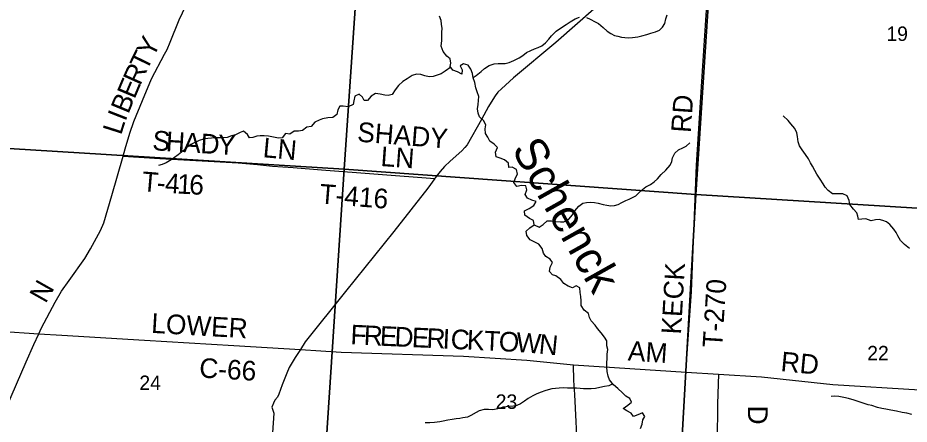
# Model space of a CAD drawing. Extents: x 1759416 to 2214760, y 252598 to 1116833.
# Drawn here: x 1984651 to 1998256, y 899295 to 905504 of the extents above; entities that cross this region are included whole.
import ezdxf

# ---------------------------------------------------------------- set-up
doc = ezdxf.new("R2010")
doc.units = 0
for name, color, linetype in [('GM_X_County_Road', 7, 'Continuous'), ('GM_X_County_Road_Text', 7, 'Continuous'), ('GM_X_Minor_River', 7, 'Continuous'), ('GM_X_Minor_River_Text', 7, 'Continuous'), ('GM_X_Section', 7, 'Continuous'), ('GM_X_Section_Text', 7, 'Continuous'), ('GM_X_Township_Road', 7, 'Continuous'), ('GM_X_Township_Road_Text', 7, 'Continuous'), ('GM_X_Township_ROW', 7, 'Continuous')]:
    doc.layers.add(name, color=color, linetype=linetype)

msp = doc.modelspace()

# ---------------------------------------------------------------- linework, layer by layer
at = {"layer": 'GM_X_County_Road'}
for points in [[(1984969, 900674), (1985014, 900766), (1985222, 901158), (1985320, 901328), (1985435, 901491), (1985675, 901827), (1985759, 901973), (1985914, 902253), (1985966, 902373), (1986088, 902788), (1986257, 903392), (1986289, 903500), (1986360, 903743), (1986422, 903921), (1986552, 904239), (1986693, 904572), (1986891, 904948), (1986932, 905020), (1986978, 905130), (1987112, 905474), (1987265, 905801)], [(1984369, 900715), (1984969, 900674), (1985322, 900656), (1986586, 900578), (1987949, 900497), (1988966, 900438), (1989588, 900397), (1991453, 900336), (1992421, 900272), (1993134, 900201), (1994852, 900090), (1995346, 900059), (1996004, 900016), (1997092, 899903), (1998419, 899821)], [(1983819, 898028), (1983988, 898340), (1984048, 898516), (1984207, 898906), (1984400, 899379), (1984779, 900247), (1984893, 900512), (1984969, 900674)]]:
    msp.add_lwpolyline(points, dxfattribs=at)
at = {"layer": 'GM_X_Minor_River'}
for points in [[(1991975, 903520), (1991923, 903574), (1991855, 903617), (1991824, 903681), (1991788, 903737), (1991785, 903806), (1991797, 903866), (1991761, 903936), (1991698, 903992), (1991678, 904047), (1991666, 904111), (1991677, 904179), (1991685, 904239), (1991690, 904303), (1991660, 904371), (1991644, 904434), (1991625, 904514), (1991601, 904586), (1991590, 904654), (1991568, 904718), (1991527, 904781), (1991455, 904801), (1991404, 904772), (1991434, 904707), (1991428, 904645), (1991360, 904676), (1991290, 904704), (1991250, 904759), (1991260, 904811), (1991249, 904877), (1991197, 904919), (1991144, 904990), (1991114, 905070), (1991123, 905156), (1991123, 905208), (1991125, 905286), (1991126, 905342), (1991120, 905406), (1991114, 905461), (1991085, 905531)], [(1991600, 904594), (1991648, 904620), (1991722, 904681), (1991774, 904729), (1991845, 904775), (1991923, 904800), (1991983, 904808), (1992037, 904806), (1992091, 904805), (1992151, 904823), (1992222, 904849), (1992302, 904892), (1992360, 904930), (1992415, 904972), (1992483, 905005), (1992537, 905031), (1992591, 905049), (1992650, 905076), (1992704, 905120), (1992754, 905176), (1992797, 905228), (1992867, 905297), (1992952, 905353), (1993020, 905400), (1993082, 905442), (1993159, 905488), (1993223, 905515)], [(1993333, 905509), (1993385, 905484), (1993461, 905442), (1993515, 905415), (1993588, 905355), (1993646, 905302), (1993702, 905264), (1993758, 905235), (1993810, 905221), (1993864, 905209), (1993914, 905202), (1993970, 905200), (1994032, 905202), (1994116, 905213), (1994178, 905227), (1994250, 905250), (1994314, 905268), (1994385, 905291), (1994443, 905315), (1994493, 905361), (1994526, 905417), (1994542, 905487), (1994560, 905549)], [(1991259, 904747), (1991176, 904687), (1991111, 904649), (1991053, 904628), (1990991, 904606), (1990929, 904602), (1990861, 904619), (1990801, 904635), (1990735, 904642), (1990669, 904622), (1990596, 904570), (1990530, 904529), (1990460, 904469), (1990411, 904403), (1990365, 904334), (1990304, 904318), (1990252, 904322), (1990182, 904337), (1990110, 904349), (1990046, 904306), (1989990, 904240), (1989938, 904240), (1989914, 904292), (1989862, 904337), (1989796, 904305), (1989781, 904237), (1989767, 904181), (1989691, 904144), (1989619, 904156), (1989567, 904154), (1989538, 904100), (1989518, 904026), (1989457, 903981), (1989383, 903977), (1989303, 903960), (1989251, 903938), (1989183, 903908), (1989126, 903843), (1989060, 903835), (1988994, 903783), (1988936, 903772), (1988870, 903770), (1988803, 903727), (1988739, 903737), (1988687, 903671), (1988629, 903664), (1988553, 903680), (1988475, 903693), (1988411, 903699), (1988349, 903701), (1988298, 903694), (1988238, 903676), (1988186, 903672), (1988157, 903723), (1988097, 903771), (1988045, 903753), (1987976, 903718), (1987910, 903700), (1987846, 903677), (1987786, 903669), (1987722, 903671), (1987666, 903670), (1987606, 903666), (1987550, 903662), (1987483, 903649), (1987417, 903627), (1987293, 903568), (1987230, 903524), (1987174, 903473), (1987100, 903411), (1987043, 903367), (1986991, 903333), (1986915, 903290), (1986852, 903262), (1986800, 903247)], [(1998261, 901977), (1998186, 902040), (1998124, 902100), (1998082, 902173), (1998059, 902223), (1998023, 902275), (1997963, 902348), (1997910, 902386), (1997856, 902409), (1997800, 902421), (1997744, 902419), (1997675, 902404), (1997594, 902430), (1997535, 902425), (1997481, 902421), (1997472, 902473), (1997458, 902523), (1997406, 902578), (1997351, 902652), (1997341, 902714), (1997310, 902783), (1997246, 902813), (1997190, 902814), (1997140, 902812), (1997088, 902816), (1997018, 902863), (1996976, 902917), (1996942, 902967), (1996897, 903038), (1996849, 903114), (1996818, 903170), (1996780, 903237), (1996752, 903287), (1996721, 903347), (1996675, 903414), (1996625, 903488), (1996582, 903547), (1996564, 903611), (1996551, 903689), (1996541, 903745), (1996509, 903812), (1996450, 903884), (1996408, 903934), (1996334, 904007)], [(1992530, 902342), (1992608, 902304), (1992672, 902348), (1992733, 902401), (1992799, 902401), (1992861, 902394), (1992933, 902384), (1992987, 902384), (1993063, 902427), (1993116, 902493), (1993154, 902553), (1993215, 902627), (1993273, 902672), (1993331, 902684), (1993399, 902685), (1993455, 902681), (1993511, 902673), (1993587, 902650), (1993639, 902640), (1993705, 902633), (1993759, 902635), (1993817, 902653), (1993870, 902684), (1993930, 902712), (1993984, 902732), (1994034, 902756), (1994084, 902785), (1994159, 902859), (1994237, 902921), (1994306, 902958), (1994362, 902998), (1994416, 903044), (1994473, 903111), (1994541, 903175), (1994606, 903251), (1994632, 903309), (1994643, 903365), (1994677, 903437), (1994737, 903486), (1994800, 903516), (1994852, 903542), (1994910, 903595)], [(1994154, 899229), (1994182, 899295), (1994193, 899361), (1994221, 899413), (1994185, 899469), (1994113, 899436), (1994047, 899412), (1994015, 899464), (1993947, 899501), (1993892, 899537), (1993960, 899587), (1994018, 899633), (1993995, 899685), (1993931, 899725), (1993881, 899776), (1993809, 899838), (1993744, 899897), (1993684, 899971), (1993663, 900029), (1993647, 900098), (1993643, 900164), (1993645, 900364), (1993659, 900434), (1993643, 900494), (1993644, 900570), (1993606, 900625), (1993557, 900689), (1993499, 900758), (1993465, 900810), (1993400, 900873), (1993378, 900923), (1993364, 900987), (1993297, 901037), (1993251, 901110), (1993249, 901178), (1993246, 901244), (1993236, 901308), (1993227, 901376), (1993171, 901409), (1993119, 901379), (1993049, 901404), (1992987, 901442), (1992939, 901508), (1992863, 901563), (1992811, 901577), (1992768, 901628), (1992778, 901694), (1992811, 901764), (1992777, 901814), (1992711, 901859), (1992677, 901909), (1992654, 901977), (1992606, 902044), (1992534, 902080), (1992471, 902110), (1992419, 902177), (1992409, 902243), (1992466, 902295), (1992530, 902342), (1992520, 902407), (1992459, 902439), (1992391, 902486), (1992387, 902554), (1992454, 902591), (1992526, 902637), (1992562, 902695), (1992496, 902717), (1992433, 902750), (1992397, 902806), (1992419, 902874), (1992406, 902938), (1992338, 902943), (1992270, 902925), (1992220, 902988), (1992246, 903057), (1992279, 903113), (1992263, 903184), (1992199, 903220), (1992145, 903216), (1992140, 903284), (1992082, 903335), (1992012, 903359), (1991950, 903382), (1991943, 903450), (1991975, 903520)], [(1993732, 899912), (1993670, 899883), (1993607, 899872), (1993535, 899856), (1993467, 899842), (1993403, 899835), (1993347, 899833), (1993287, 899836), (1993235, 899840), (1993177, 899844), (1993043, 899845), (1992977, 899848), (1992915, 899844), (1992857, 899838), (1992804, 899833), (1992746, 899821), (1992694, 899807), (1992638, 899786), (1992574, 899758), (1992513, 899728), (1992441, 899687), (1992385, 899647), (1992325, 899605), (1992266, 899578), (1992216, 899568), (1992156, 899564), (1992104, 899561), (1992052, 899553), (1992002, 899537), (1991952, 899522), (1991902, 899512), (1991837, 899518), (1991769, 899521), (1991695, 899501), (1991645, 899471), (1991565, 899428), (1991514, 899404), (1991446, 899391), (1991396, 899383), (1991342, 899375), (1991282, 899366), (1991216, 899356), (1991142, 899342), (1991090, 899333), (1991011, 899321), (1990941, 899314), (1990869, 899314)], [(1998295, 899443), (1998223, 899461), (1998149, 899476), (1998065, 899495), (1997977, 899511), (1997901, 899526), (1997837, 899536), (1997773, 899552), (1997686, 899581), (1997632, 899591), (1997568, 899610), (1997418, 899661), (1997328, 899688), (1997258, 899704), (1997184, 899719), (1997118, 899721), (1997068, 899719)]]:
    msp.add_lwpolyline(points, dxfattribs=at)
at = {"layer": 'GM_X_Section'}
for points in [[(1984564, 909023), (1990004, 908624), (1989634, 903190), (1984176, 903528)], [(1990004, 908624), (1995356, 908258), (1995000, 902804), (1989634, 903190)], [(1995356, 908258), (2001110, 907846), (2000850, 902442), (1995000, 902804)], [(1989634, 903190), (1989270, 897688), (1988740, 897714), (1986801, 897826), (1984910, 897934), (1983794, 898018), (1984176, 903528)], [(1995000, 902804), (1994692, 897314), (1992611, 897457), (1990651, 897584), (1989270, 897688), (1989634, 903190)], [(2000850, 902442), (2000460, 897008), (1999353, 897062), (1994692, 897314), (1995000, 902804)]]:
    msp.add_lwpolyline(points, close=True, dxfattribs=at)
at = {"layer": 'GM_X_Township_Road'}
for points in [[(1994852, 900090), (1994859, 900228), (1994933, 901324), (1995010, 903251), (1995106, 904769), (1995213, 906397), (1995320, 908240)], [(1993486, 905669), (1992861, 905128), (1992217, 904587), (1992034, 904419), (1991978, 904370), (1991938, 904314), (1991899, 904258), (1991837, 904150), (1991726, 903948), (1991509, 903563), (1991475, 903521), (1991427, 903470), (1991252, 903314), (1991163, 903231), (1991095, 903155), (1991022, 903057), (1991015, 903047), (1990907, 902900), (1990391, 902238), (1989650, 901324), (1989039, 900555), (1988966, 900438)], [(1986257, 903392), (1986819, 903355), (1988012, 903286), (1988308, 903260), (1988540, 903239), (1988853, 903215)], [(1989285, 903181), (1989285, 903181), (1991015, 903047)], [(1988966, 900438), (1988886, 900315), (1988793, 900160), (1988755, 900076), (1988687, 899898), (1988635, 899752), (1988614, 899710), (1988576, 899660), (1988552, 899618), (1988526, 899556), (1988561, 899464), (1988537, 899161), (1988526, 899068), (1988491, 899001), (1988447, 898957), (1988377, 898928), (1988316, 898893), (1988281, 898864), (1988238, 898815), (1988177, 898693), (1988031, 898412), (1987943, 898231), (1987888, 898109), (1987762, 897801)], [(1993729, 897515), (1993725, 897526), (1993694, 897569), (1993636, 897635), (1993548, 897708), (1993399, 897827), (1993288, 897923), (1993245, 897976), (1993227, 898049), (1993200, 898811), (1993151, 899746), (1993136, 899961), (1993134, 900201)], [(1995346, 900059), (1995330, 899607), (1995329, 899461), (1995326, 899179), (1995332, 898918), (1995358, 898697), (1995374, 898521), (1995390, 898357), (1995410, 898226), (1995418, 898154)]]:
    msp.add_lwpolyline(points, dxfattribs=at)
at = {"layer": 'GM_X_Township_ROW'}
msp.add_lwpolyline([(1988853, 903215), (1988853, 903215), (1989285, 903181)], dxfattribs=at)

# ---------------------------------------------------------------- texts
at = {"layer": 'GM_X_County_Road_Text'}
for s, rotation, p in [('Y', 63.4398, (1986716, 904880)), ('T', 63.9793, (1986618, 904679)), ('R', 65.8025, (1986518, 904457)), ('E', 67.1942, (1986432, 904252)), ('B', 67.4564, (1986337, 904024)), ('I', 68.7103, (1986293, 903911)), ('L', 72.4026, (1986227, 903702)), ('N', 60.5551, (1985075, 901128)), ('LOWER', 356.7022, (1986682, 900691)), ('F', 357.3858, (1989724, 900516)), ('R', 357.3893, (1989926, 900506)), ('E', 357.3891, (1990172, 900495)), ('D', 357.3872, (1990396, 900485)), ('E', 357.3848, (1990660, 900473)), ('R', 357.3893, (1990884, 900463)), ('I', 357.3916, (1991130, 900451)), ('C', 357.3841, (1991253, 900446)), ('K', 357.3879, (1991500, 900435)), ('T', 357.3906, (1991763, 900423)), ('O', 357.307, (1991987, 900412)), ('W', 355.8714, (1992249, 900400)), ('N', 354.3445, (1992594, 900375)), ('AM', 356.158, (1993957, 900269)), ('C-66', 356.5725, (1987414, 900009)), ('RD', 354.5823, (1996287, 900106))]:
    msp.add_text(s, height=300, rotation=rotation, dxfattribs=at).set_placement(p)
at = {"layer": 'GM_X_Minor_River_Text'}
msp.add_text('Schenck', height=500.1, rotation=299.3272, dxfattribs=at).set_placement((1992181, 903496))
at = {"layer": 'GM_X_Section_Text'}
for s, p in [('19', (1997909, 905150)), ('22', (1997616, 900270)), ('24', (1986506, 899817)), ('23', (1991945, 899529))]:
    msp.add_text(s, height=221, rotation=0, dxfattribs=at).set_placement(p)
at = {"layer": 'GM_X_Township_Road_Text'}
for s, rotation, p in [('RD', 86.0551, (1994922, 903741)), ('SHADY', 355.6014, (1989824, 903613)), ('S', 355.4052, (1986697, 903485)), ('H', 356.5641, (1986905, 903468)), ('A', 356.6879, (1987170, 903452)), ('D', 356.6868, (1987433, 903437)), ('Y', 356.686, (1987697, 903422)), ('LN', 354.8063, (1988383, 903375)), ('LN', 355.878, (1990182, 903240)), ('T', 355.173, (1986536, 902858)), ('4', 356.6326, (1986891, 902830)), ('1', 356.8862, (1987077, 902820)), ('6', 356.9423, (1987261, 902809)), ('-', 356.3114, (1986766, 902838)), ('T-416', 355.4926, (1989248, 902668)), ('KECK', 86.7781, (1994773, 900661)), ('T-270', 86.355, (1995401, 900457)), ('D', 270, (1995796, 899579))]:
    msp.add_text(s, height=300, rotation=rotation, dxfattribs=at).set_placement(p)

doc.saveas('drawing.dxf')
